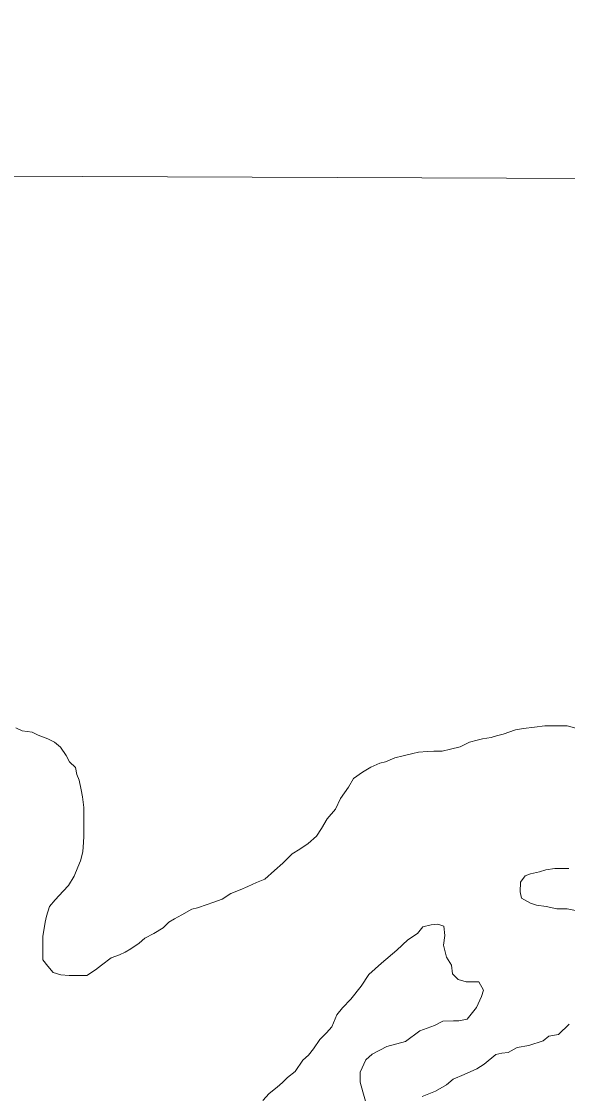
# Model space of a CAD drawing. Extents: x 553962 to 842807, y 8883888 to 9032388.
# Drawn here: x 804175.8 to 804371.5, y 9015897.2 to 9016281.6 of the extents above; entities that cross this region are included whole.
import ezdxf

# ---------------------------------------------------------------- set-up
doc = ezdxf.new("R2010")
doc.units = 0
doc.header["$LTSCALE"] = 200
for name, color, linetype, lineweight in [('1', 7, 'Continuous', 13), ('23', 7, 'Continuous', 13), ('25', 7, 'Continuous', 13), ('28', 7, 'Continuous', 53), ('30', 7, 'Continuous', 35), ('57', 7, 'Continuous', 13)]:
    doc.layers.add(name, color=color, linetype=linetype, lineweight=lineweight)

msp = doc.modelspace()

# ---------------------------------------------------------------- linework, layer by layer
at = {"layer": '1'}
msp.add_line((798520.2, 9016246.4), (835288.8, 9016114), dxfattribs=at)
at = {"layer": '23'}
for points in [[(804247.7, 9015966.9), (804244.4, 9015965.7), (804242.4, 9015965), (804238.9, 9015963.8), (804236.9, 9015963.3), (804233.3, 9015961.3), (804230.6, 9015959.8), (804228.6, 9015958.6), (804226.6, 9015956.6), (804223.3, 9015954.6), (804220, 9015952.9), (804218, 9015951.1), (804215, 9015949.1), (804213, 9015947.9), (804211, 9015946.9), (804208, 9015945.9), (804204.5, 9015943.2), (804202.4, 9015941.5), (804199.2, 9015939.5), (804196.2, 9015939.5), (804192.9, 9015939.5), (804189.9, 9015939.8), (804187.2, 9015940.6), (804185.2, 9015942.8), (804183.5, 9015945.1), (804183.5, 9015947.3), (804183.5, 9015949.6), (804183.5, 9015953.6), (804183.8, 9015955.6), (804184.3, 9015958.6), (804184.8, 9015960.8), (804185.8, 9015964.3), (804187.9, 9015966.6), (804190.7, 9015969.8), (804192.7, 9015971.8), (804194.7, 9015975.1), (804196, 9015978.3), (804197, 9015980.6), (804197.8, 9015983.8), (804198, 9015987.3), (804198.1, 9015989.3), (804198.1, 9015991.3), (804198.1, 9015995.3), (804198.1, 9015997.6), (804198.1, 9015999.8), (804197.7, 9016003.6), (804197.2, 9016006.1), (804196.5, 9016009.6), (804195.7, 9016011.6), (804195.2, 9016014.1), (804193, 9016016.1), (804191.8, 9016018.4), (804189.8, 9016021.4), (804187.6, 9016023.2), (804185.3, 9016024.4), (804181.8, 9016025.7), (804179.6, 9016026.7), (804176.1, 9016027.2), (804173.8, 9016028.3)], [(804374.5, 9016028.2), (804371.4, 9016029), (804368.9, 9016029), (804366.7, 9016029), (804363.4, 9016029), (804359.7, 9016028.5), (804355.7, 9016028.1), (804352.9, 9016027.6), (804348.4, 9016026.1), (804346.1, 9016025.4), (804344.1, 9016024.9), (804341.1, 9016024.4), (804339.1, 9016023.9), (804336.4, 9016023.2), (804333.1, 9016021.5), (804329.6, 9016020.7), (804326.6, 9016020), (804323.6, 9016020), (804321.3, 9016019.8), (804318.1, 9016019.6), (804316.1, 9016019.1), (804312.6, 9016018.3), (804309.6, 9016017.6), (804306.3, 9016016.1), (804304.3, 9016015.6), (804301, 9016014.2), (804298, 9016012.4), (804294.8, 9016010.2), (804293, 9016007), (804290.2, 9016003), (804288.4, 9015999.2), (804285.4, 9015995.7), (804283.4, 9015992.2), (804281.6, 9015989.5), (804278.6, 9015986.8), (804275.6, 9015984.8), (804272.8, 9015983.1), (804269.5, 9015979.8), (804266.5, 9015977.1), (804263, 9015974.1), (804260, 9015972.9), (804256.9, 9015971.4), (804254.2, 9015970.2), (804250.9, 9015968.9), (804247.7, 9015966.9)], [(804374.4, 9015962.8), (804371.4, 9015963.4), (804367.7, 9015963.4), (804363.9, 9015964.2), (804360.4, 9015964.7), (804358.2, 9015965.5), (804355, 9015967.2), (804354.5, 9015969.5), (804354.7, 9015973), (804356.3, 9015975.2), (804358.3, 9015976), (804361.5, 9015976.7), (804363.8, 9015977.4), (804367, 9015977.9), (804369, 9015977.9), (804372, 9015977.9)], [(804262.3, 9015894.7), (804264.6, 9015897.2), (804267.4, 9015899.5), (804269.4, 9015901.2), (804271.1, 9015902.9), (804273.9, 9015905.1), (804276.7, 9015909.2), (804278.7, 9015910.9), (804280.5, 9015913.2), (804282.8, 9015916.6), (804285.1, 9015918.9), (804287.1, 9015921.1), (804288.8, 9015925.4), (804290.9, 9015927.9), (804293.9, 9015931), (804297.6, 9015935.7), (804300.3, 9015939.9), (804304.8, 9015943.9), (804310.3, 9015948.6), (804314.3, 9015952.3), (804317.7, 9015954.6), (804319.7, 9015957), (804322.6, 9015957.7), (804325, 9015957.9), (804327.2, 9015957.2), (804327.5, 9015953.9), (804327.1, 9015950.4), (804328.1, 9015946.1), (804329.9, 9015943.2), (804330.3, 9015940.1), (804332.3, 9015938.1), (804335.2, 9015937.3), (804339.7, 9015937.3), (804341.4, 9015934.3), (804340.7, 9015932), (804338.9, 9015928), (804335.6, 9015923.8), (804332.6, 9015923.3), (804330.6, 9015923.3), (804326.8, 9015923.1), (804323.8, 9015921.6), (804318.6, 9015919.7), (804313.5, 9015915.9), (804306.8, 9015914), (804301.5, 9015911.3), (804299.2, 9015909.3), (804297.2, 9015904.8), (804297.2, 9015901.3), (804298.2, 9015897.8), (804299.1, 9015894.5)], [(804334.5, 9015904), (804339, 9015906), (804341.7, 9015907.7), (804345.8, 9015911.2), (804348, 9015911.7), (804350.3, 9015911.9), (804353.5, 9015913.7), (804357.6, 9015914.4), (804362.8, 9015916.1), (804364.8, 9015917.8), (804368.3, 9015918.3), (804372.1, 9015922.1)], [(804319.4, 9015896.1), (804324.2, 9015898.1), (804328.2, 9015900.3), (804330.5, 9015902.3), (804334.5, 9015904)]]:
    msp.add_lwpolyline(points, dxfattribs=at)
msp.add_spline([(803814.4, 9016652.3), (803907, 9016656.8), (804061.2, 9016679), (804225.8, 9016727.9), (804384, 9016780.7), (804607.2, 9016859.2), (804793, 9016913.9), (805123.8, 9016940), (805359.6, 9016932.6), (805588, 9016887.8), (805757.3, 9016824.6), (805917.8, 9016742.6), (806047.5, 9016657.1), (806159.6, 9016554.6), (806326.3, 9016393.8), (806460.8, 9016281.3), (806568, 9016188.8)], degree=3, dxfattribs=at)
at = {"layer": '25'}
for points in [[(804247.7, 9015966.9), (804244.4, 9015965.7), (804242.4, 9015965), (804238.9, 9015963.8), (804236.9, 9015963.3), (804233.3, 9015961.3), (804230.6, 9015959.8), (804228.6, 9015958.6), (804226.6, 9015956.6), (804223.3, 9015954.6), (804220, 9015952.9), (804218, 9015951.1), (804215, 9015949.1), (804213, 9015947.9), (804211, 9015946.9), (804208, 9015945.9), (804204.5, 9015943.2), (804202.4, 9015941.5), (804199.2, 9015939.5), (804196.2, 9015939.5), (804192.9, 9015939.5), (804189.9, 9015939.8), (804187.2, 9015940.6), (804185.2, 9015942.8), (804183.5, 9015945.1), (804183.5, 9015947.3), (804183.5, 9015949.6), (804183.5, 9015953.6), (804183.8, 9015955.6), (804184.3, 9015958.6), (804184.8, 9015960.8), (804185.8, 9015964.3), (804187.9, 9015966.6), (804190.7, 9015969.8), (804192.7, 9015971.8), (804194.7, 9015975.1), (804196, 9015978.3), (804197, 9015980.6), (804197.8, 9015983.8), (804198, 9015987.3), (804198.1, 9015989.3), (804198.1, 9015991.3), (804198.1, 9015995.3), (804198.1, 9015997.6), (804198.1, 9015999.8), (804197.7, 9016003.6), (804197.2, 9016006.1), (804196.5, 9016009.6), (804195.7, 9016011.6), (804195.2, 9016014.1), (804193, 9016016.1), (804191.8, 9016018.4), (804189.8, 9016021.4), (804187.6, 9016023.2), (804185.3, 9016024.4), (804181.8, 9016025.7), (804179.6, 9016026.7), (804176.1, 9016027.2), (804173.8, 9016028.3)], [(804374.5, 9016028.2), (804371.4, 9016029), (804368.9, 9016029), (804366.7, 9016029), (804363.4, 9016029), (804359.7, 9016028.5), (804355.7, 9016028.1), (804352.9, 9016027.6), (804348.4, 9016026.1), (804346.1, 9016025.4), (804344.1, 9016024.9), (804341.1, 9016024.4), (804339.1, 9016023.9), (804336.4, 9016023.2), (804333.1, 9016021.5), (804329.6, 9016020.7), (804326.6, 9016020), (804323.6, 9016020), (804321.3, 9016019.8), (804318.1, 9016019.6), (804316.1, 9016019.1), (804312.6, 9016018.3), (804309.6, 9016017.6), (804306.3, 9016016.1), (804304.3, 9016015.6), (804301, 9016014.2), (804298, 9016012.4), (804294.8, 9016010.2), (804293, 9016007), (804290.2, 9016003), (804288.4, 9015999.2), (804285.4, 9015995.7), (804283.4, 9015992.2), (804281.6, 9015989.5), (804278.6, 9015986.8), (804275.6, 9015984.8), (804272.8, 9015983.1), (804269.5, 9015979.8), (804266.5, 9015977.1), (804263, 9015974.1), (804260, 9015972.9), (804256.9, 9015971.4), (804254.2, 9015970.2), (804250.9, 9015968.9), (804247.7, 9015966.9)], [(804374.4, 9015962.8), (804371.4, 9015963.4), (804367.7, 9015963.4), (804363.9, 9015964.2), (804360.4, 9015964.7), (804358.2, 9015965.5), (804355, 9015967.2), (804354.5, 9015969.5), (804354.7, 9015973), (804356.3, 9015975.2), (804358.3, 9015976), (804361.5, 9015976.7), (804363.8, 9015977.4), (804367, 9015977.9), (804369, 9015977.9), (804372, 9015977.9)], [(804262.3, 9015894.7), (804264.6, 9015897.2), (804267.4, 9015899.5), (804269.4, 9015901.2), (804271.1, 9015902.9), (804273.9, 9015905.1), (804276.7, 9015909.2), (804278.7, 9015910.9), (804280.5, 9015913.2), (804282.8, 9015916.6), (804285.1, 9015918.9), (804287.1, 9015921.1), (804288.8, 9015925.4), (804290.9, 9015927.9), (804293.9, 9015931), (804297.6, 9015935.7), (804300.3, 9015939.9), (804304.8, 9015943.9), (804310.3, 9015948.6), (804314.3, 9015952.3), (804317.7, 9015954.6), (804319.7, 9015957), (804322.6, 9015957.7), (804325, 9015957.9), (804327.2, 9015957.2), (804327.5, 9015953.9), (804327.1, 9015950.4), (804328.1, 9015946.1), (804329.9, 9015943.2), (804330.3, 9015940.1), (804332.3, 9015938.1), (804335.2, 9015937.3), (804339.7, 9015937.3), (804341.4, 9015934.3), (804340.7, 9015932), (804338.9, 9015928), (804335.6, 9015923.8), (804332.6, 9015923.3), (804330.6, 9015923.3), (804326.8, 9015923.1), (804323.8, 9015921.6), (804318.6, 9015919.7), (804313.5, 9015915.9), (804306.8, 9015914), (804301.5, 9015911.3), (804299.2, 9015909.3), (804297.2, 9015904.8), (804297.2, 9015901.3), (804298.2, 9015897.8), (804299.1, 9015894.5)], [(804334.5, 9015904), (804339, 9015906), (804341.7, 9015907.7), (804345.8, 9015911.2), (804348, 9015911.7), (804350.3, 9015911.9), (804353.5, 9015913.7), (804357.6, 9015914.4), (804362.8, 9015916.1), (804364.8, 9015917.8), (804368.3, 9015918.3), (804372.1, 9015922.1)], [(804319.4, 9015896.1), (804324.2, 9015898.1), (804328.2, 9015900.3), (804330.5, 9015902.3), (804334.5, 9015904)]]:
    msp.add_lwpolyline(points, dxfattribs=at)
at = {"layer": '28'}
msp.add_spline([(803814.4, 9016652.3), (803907, 9016656.8), (804061.2, 9016679), (804225.8, 9016727.9), (804384, 9016780.7), (804607.2, 9016859.2), (804793, 9016913.9), (805123.8, 9016940), (805359.6, 9016932.6), (805588, 9016887.8), (805757.3, 9016824.6), (805917.8, 9016742.6), (806047.5, 9016657.1), (806159.6, 9016554.6), (806326.3, 9016393.8), (806460.8, 9016281.3), (806568, 9016188.8)], degree=3, dxfattribs=at)
at = {"layer": '30'}
msp.add_spline([(803814.4, 9016652.3), (803907, 9016656.8), (804061.2, 9016679), (804225.8, 9016727.9), (804384, 9016780.7), (804607.2, 9016859.2), (804793, 9016913.9), (805123.8, 9016940), (805359.6, 9016932.6), (805588, 9016887.8), (805757.3, 9016824.6), (805917.8, 9016742.6), (806047.5, 9016657.1), (806159.6, 9016554.6), (806326.3, 9016393.8), (806460.8, 9016281.3), (806568, 9016188.8)], degree=3, dxfattribs=at)
at = {"layer": '57'}
for points in [[(804173.8, 9016028.3), (804176.1, 9016027.2), (804179.6, 9016026.7), (804181.8, 9016025.7), (804185.3, 9016024.4), (804187.6, 9016023.2), (804189.8, 9016021.4), (804191.8, 9016018.4), (804193, 9016016.1), (804195.2, 9016014.1), (804195.7, 9016011.6), (804196.5, 9016009.6), (804197.2, 9016006.1), (804197.7, 9016003.6), (804198.1, 9015999.8), (804198.1, 9015997.6), (804198.1, 9015995.3), (804198.1, 9015991.3), (804198.1, 9015989.3), (804198, 9015987.3), (804197.8, 9015983.8), (804197, 9015980.6), (804196, 9015978.3), (804194.7, 9015975.1), (804192.7, 9015971.8), (804190.7, 9015969.8), (804187.9, 9015966.6), (804185.8, 9015964.3), (804184.8, 9015960.8), (804184.3, 9015958.6), (804183.8, 9015955.6), (804183.5, 9015953.6), (804183.5, 9015949.6), (804183.5, 9015947.3), (804183.5, 9015945.1), (804185.2, 9015942.8), (804187.2, 9015940.6), (804189.9, 9015939.8), (804192.9, 9015939.5), (804196.2, 9015939.5), (804199.2, 9015939.5), (804202.4, 9015941.5), (804204.5, 9015943.2), (804208, 9015945.9), (804211, 9015946.9), (804213, 9015947.9), (804215, 9015949.1), (804218, 9015951.1), (804220, 9015952.9), (804223.3, 9015954.6), (804226.6, 9015956.6), (804228.6, 9015958.6), (804230.6, 9015959.8), (804233.3, 9015961.3), (804236.9, 9015963.3), (804238.9, 9015963.8), (804242.4, 9015965), (804244.4, 9015965.7), (804247.7, 9015966.9)], [(804247.7, 9015966.9), (804250.9, 9015968.9), (804254.2, 9015970.2), (804256.9, 9015971.4), (804260, 9015972.9), (804263, 9015974.1), (804266.5, 9015977.1), (804269.5, 9015979.8), (804272.8, 9015983.1), (804275.6, 9015984.8), (804278.6, 9015986.8), (804281.6, 9015989.5), (804283.4, 9015992.2), (804285.4, 9015995.7), (804288.4, 9015999.2), (804290.2, 9016003), (804293, 9016007), (804294.8, 9016010.2), (804298, 9016012.4), (804301, 9016014.2), (804304.3, 9016015.6), (804306.3, 9016016.1), (804309.6, 9016017.6), (804312.6, 9016018.3), (804316.1, 9016019.1), (804318.1, 9016019.6), (804321.3, 9016019.8), (804323.6, 9016020), (804326.6, 9016020), (804329.6, 9016020.7), (804333.1, 9016021.5), (804336.4, 9016023.2), (804339.1, 9016023.9), (804341.1, 9016024.4), (804344.1, 9016024.9), (804346.1, 9016025.4), (804348.4, 9016026.1), (804352.9, 9016027.6), (804355.7, 9016028.1), (804359.7, 9016028.5), (804363.4, 9016029), (804366.7, 9016029), (804368.9, 9016029), (804371.4, 9016029), (804374.5, 9016028.2)], [(804372, 9015977.9), (804369, 9015977.9), (804367, 9015977.9), (804363.8, 9015977.4), (804361.5, 9015976.7), (804358.3, 9015976), (804356.3, 9015975.2), (804354.7, 9015973), (804354.5, 9015969.5), (804355, 9015967.2), (804358.2, 9015965.5), (804360.4, 9015964.7), (804363.9, 9015964.2), (804367.7, 9015963.4), (804371.4, 9015963.4), (804374.4, 9015962.8)], [(804299.1, 9015894.5), (804298.2, 9015897.8), (804297.2, 9015901.3), (804297.2, 9015904.8), (804299.2, 9015909.3), (804301.5, 9015911.3), (804306.8, 9015914), (804313.5, 9015915.9), (804318.6, 9015919.7), (804323.8, 9015921.6), (804326.8, 9015923.1), (804330.6, 9015923.3), (804332.6, 9015923.3), (804335.6, 9015923.8), (804338.9, 9015928), (804340.7, 9015932), (804341.4, 9015934.3), (804339.7, 9015937.3), (804335.2, 9015937.3), (804332.3, 9015938.1), (804330.3, 9015940.1), (804329.9, 9015943.2), (804328.1, 9015946.1), (804327.1, 9015950.4), (804327.5, 9015953.9), (804327.2, 9015957.2), (804325, 9015957.9), (804322.6, 9015957.7), (804319.7, 9015957), (804317.7, 9015954.6), (804314.3, 9015952.3), (804310.3, 9015948.6), (804304.8, 9015943.9), (804300.3, 9015939.9), (804297.6, 9015935.7), (804293.9, 9015931), (804290.9, 9015927.9), (804288.8, 9015925.4), (804287.1, 9015921.1), (804285.1, 9015918.9), (804282.8, 9015916.6), (804280.5, 9015913.2), (804278.7, 9015910.9), (804276.7, 9015909.2), (804273.9, 9015905.1), (804271.1, 9015902.9), (804269.4, 9015901.2), (804267.4, 9015899.5), (804264.6, 9015897.2), (804262.3, 9015894.7)], [(804372.1, 9015922.1), (804368.3, 9015918.3), (804364.8, 9015917.8), (804362.8, 9015916.1), (804357.6, 9015914.4), (804353.5, 9015913.7), (804350.3, 9015911.9), (804348, 9015911.7), (804345.8, 9015911.2), (804341.7, 9015907.7), (804339, 9015906), (804334.5, 9015904)], [(804334.5, 9015904), (804330.5, 9015902.3), (804328.2, 9015900.3), (804324.2, 9015898.1), (804319.4, 9015896.1)]]:
    msp.add_lwpolyline(points, dxfattribs=at)
msp.add_spline([(806589, 9016184.9), (806460.8, 9016281.3), (806390.6, 9016462.2), (806301.4, 9016683.8), (806204.2, 9016835.5), (806057.5, 9017007.8), (805900.2, 9017128), (805726, 9017166.8), (805542.6, 9017174), (805288.8, 9017105.1), (804800.3, 9016979.9), (804576.9, 9016881.6), (804384, 9016780.7), (804225.8, 9016727.9), (804061.2, 9016679), (803907, 9016656.8), (803709.6, 9016656.3), (803554.5, 9016697.6), (803456.8, 9016765.4), (803359.1, 9016828.2), (803279.3, 9016897.2), (803195.5, 9016943.3), (802930.3, 9016899.9), (802851.2, 9016863.3), (802775.7, 9016811.5), (802728.3, 9016748.1), (802705.1, 9016698.6), (802683.7, 9016666.7)], degree=3, dxfattribs=at)

doc.saveas('drawing.dxf')
